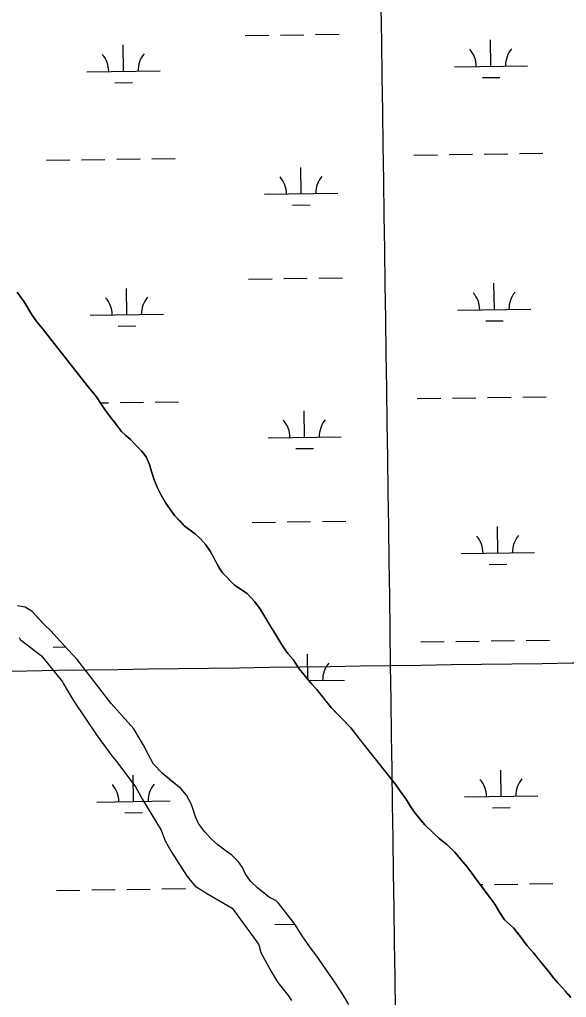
# Model space of a CAD drawing. Extents: x 3767014 to 3805179, y 361544 to 387384.
# Drawn here: x 3799817 to 3800563, y 372976 to 374312 of the extents above; entities that cross this region are included whole.
import ezdxf

# ---------------------------------------------------------------- set-up
doc = ezdxf.new("R2010")
doc.units = 0
for name, color, linetype in [('V-GRID-MAJR', 7, 'Continuous'), ('V-SITE-VEGE', 7, 'Continuous'), ('V-TOPO-SHOR', 7, 'Continuous'), ('V-WETL-SWMP', 7, 'Continuous')]:
    doc.layers.add(name, color=color, linetype=linetype)

msp = doc.modelspace()

# ---------------------------------------------------------------- linework, layer by layer
at = {"layer": 'V-GRID-MAJR'}
for points in [[(3800409.553, 367370.393), (3800323.181, 373429.512), (3800236.794, 379489.691), (3800150.407, 385549.872), (3800150.392, 385550.931)], [(3771169.95, 373025.6), (3773820.257, 373061.356), (3779120.863, 373133.445), (3784421.458, 373206.305), (3789722.043, 373279.937), (3795022.617, 373354.339), (3800323.181, 373429.512), (3802973.458, 373467.388)]]:
    msp.add_spline(points, degree=3, dxfattribs=at)
at = {"layer": 'V-SITE-VEGE'}
for p, q in [((3799815.845, 373467.7), (3799817.203, 373465.062)), ((3799817.203, 373465.062), (3799846.664, 373442.831)), ((3799846.664, 373442.831), (3799874.949, 373407.313)), ((3799874.949, 373407.313), (3799876.306, 373404.673)), ((3799876.306, 373404.673), (3799885.783, 373388.848)), ((3799885.783, 373388.848), (3799889.838, 373382.257)), ((3799889.838, 373382.257), (3799922.257, 373333.511)), ((3799922.257, 373333.511), (3799942.488, 373305.865)), ((3799942.488, 373305.865), (3799949.215, 373297.978)), ((3799949.215, 373297.978), (3799974.83, 373263.756)), ((3799974.83, 373263.756), (3799984.32, 373246.606)), ((3799984.32, 373246.606), (3800010.027, 373204.419)), ((3800010.027, 373204.419), (3800015.503, 373189.881)), ((3800015.503, 373189.881), (3800023.633, 373175.371)), ((3800023.633, 373175.371), (3800045.266, 373141.101)), ((3800045.266, 373141.101), (3800056.039, 373127.951)), ((3800056.039, 373127.951), (3800066.734, 373121.434)), ((3800066.734, 373121.434), (3800070.746, 373118.825)), ((3800070.746, 373118.825), (3800106.827, 373097.999)), ((3800106.827, 373097.999), (3800109.527, 373094.049)), ((3800109.527, 373094.049), (3800140.543, 373051.921)), ((3800140.543, 373051.921), (3800143.243, 373047.969)), ((3800143.243, 373047.969), (3800146.02, 373037.382)), ((3800146.02, 373037.382), (3800159.582, 373012.315)), ((3800159.582, 373012.315), (3800169.056, 372996.492)), ((3800169.056, 372996.492), (3800183.871, 372978.077)), ((3800183.871, 372978.077), (3800187.928, 372971.486))]:
    msp.add_line(p, q, dxfattribs=at)
at = {"layer": 'V-TOPO-SHOR'}
for points in [[(3799813.244, 373939.94), (3799822.776, 373926.481), (3799832.743, 373909.835), (3799840.249, 373899.146), (3799847.53, 373890.45), (3799858.874, 373875.813), (3799901.804, 373820.636), (3799912.329, 373807.789), (3799921.633, 373796.721), (3799927.527, 373787.411), (3799934.019, 373777.909), (3799940.71, 373768.805), (3799948.808, 373758.522), (3799955.695, 373749.425), (3799961.548, 373743.705), (3799967.797, 373738.19), (3799975.065, 373730.69), (3799982.938, 373722.799), (3799989.217, 373714.691), (3799993.923, 373704.369), (3799996.628, 373694.623), (3800000.153, 373683.09), (3800004.868, 373672.17), (3800009.558, 373663.444), (3800016.279, 373651.35), (3800022.374, 373642.042), (3800028.649, 373634.133), (3800035.115, 373627.024), (3800041.177, 373620.507), (3800048.22, 373615.201), (3800056.266, 373609.508), (3800063.528, 373602.608), (3800070.604, 373594.508), (3800076.691, 373585.798), (3800080.762, 373578.661), (3800086.474, 373567.753), (3800088.924, 373562.991), (3800093.591, 373556.061), (3800110.147, 373539.091), (3800127.035, 373528.112), (3800137.744, 373516.463), (3800145.446, 373505.975), (3800152.768, 373493.888), (3800158.869, 373483.783), (3800165.785, 373472.288), (3800171.685, 373462.379), (3800177.17, 373453.862), (3800182.845, 373446.145), (3800189.927, 373437.648), (3800198.449, 373425.173), (3800215.451, 373404.02), (3800222.521, 373396.518), (3800233.05, 373383.269), (3800241.956, 373371.999), (3800249.835, 373363.709), (3800257.304, 373356.012), (3800268.613, 373344.171), (3800282.177, 373327.166), (3800328.742, 373268.44), (3800338.069, 373255.576), (3800344.764, 373245.875), (3800350.453, 373236.962), (3800356.745, 373227.656), (3800362.416, 373220.339), (3800369.899, 373211.645), (3800381.601, 373200.207), (3800389.265, 373193.11), (3800399.935, 373184.853), (3800410.83, 373174.203), (3800419.125, 373164.322), (3800427.018, 373154.635), (3800434.106, 373145.537), (3800440.799, 373136.037), (3800451.129, 373122.587), (3800457.408, 373114.479), (3800465.516, 373103.398), (3800471.826, 373092.496)], [(3800258.074, 372980.1), (3800247.721, 372995.544), (3800235.347, 373013.161), (3800224.591, 373029), (3800213.037, 373044.829), (3800202.291, 373059.87), (3800192.329, 373075.918), (3800179.568, 373092.531), (3800170.25, 373104.797), (3800166.418, 373108.344), (3800157.792, 373112.436), (3800150.941, 373118.143), (3800141.475, 373125.815), (3800131.596, 373134.882), (3800124.491, 373145.376), (3800120.809, 373153.314), (3800115.533, 373161.035), (3800106.45, 373170.109), (3800098.402, 373176.001), (3800087.132, 373184.453), (3800077.85, 373193.325), (3800069.165, 373202.605), (3800060.657, 373213.68), (3800056.565, 373222.612), (3800053.653, 373232.954), (3800050.774, 373240.503), (3800044.255, 373252.199), (3800036.97, 373261.096), (3800023.674, 373272.116), (3800011.188, 373282.35), (3799999.275, 373294.585), (3799992.344, 373307.274), (3799985.608, 373320.566), (3799972.583, 373342.963), (3799941.658, 373377.527), (3799895.277, 373437.652), (3799871.442, 373463.117), (3799859.716, 373476.549), (3799849.627, 373486.212), (3799842.357, 373493.91), (3799833.671, 373503.188), (3799824.224, 373509.264), (3799813.627, 373511.138)], [(3800471.826, 373092.496), (3800478.531, 373081.996), (3800491.028, 373070.968), (3800500.951, 373058.311), (3800509.667, 373046.439), (3800518.156, 373036.959), (3800525.645, 373027.466), (3800533.338, 373017.978), (3800539.412, 373010.265), (3800545.685, 373002.556), (3800551.753, 372995.441), (3800557.209, 372989.32), (3800561.252, 372984.976), (3800565.495, 372980.235), (3800569.335, 372975.889)], [(3800266.016, 372966.024), (3800258.074, 372980.1)]]:
    msp.add_lwpolyline(points, dxfattribs=at)
at = {"layer": 'V-WETL-SWMP'}
for p, q in [((3800124.668, 374290.344), (3800156.665, 374290.788)), ((3800172.663, 374291.01), (3800204.66, 374291.455)), ((3800220.659, 374291.677), (3800252.656, 374292.121)), ((3800460.125, 374248.569), (3800459.625, 374284.566)), ((3799958.265, 374241.598), (3799957.765, 374277.594)), ((3800410.129, 374247.875), (3800510.12, 374249.263)), ((3799908.27, 374240.903), (3800008.26, 374242.292)), ((3800448.34, 374232.973), (3800472.338, 374233.306)), ((3799946.481, 374226.001), (3799970.478, 374226.335)), ((3800354.959, 374127.026), (3800386.956, 374127.47)), ((3800402.954, 374127.692), (3800434.951, 374128.137)), ((3800450.949, 374128.359), (3800482.946, 374128.803)), ((3800498.945, 374129.026), (3800530.942, 374129.47)), ((3799853.099, 374120.054), (3799885.096, 374120.499)), ((3799901.094, 374120.721), (3799933.091, 374121.165)), ((3799949.09, 374121.388), (3799981.087, 374121.832)), ((3799997.085, 374122.054), (3800029.082, 374122.499)), ((3800201.086, 374074.141), (3800200.586, 374110.138)), ((3800151.091, 374073.447), (3800251.082, 374074.836)), ((3800189.302, 374058.545), (3800213.3, 374058.878)), ((3800129.289, 373957.701), (3800161.286, 373958.145)), ((3800177.284, 373958.367), (3800209.281, 373958.812)), ((3800225.28, 373959.034), (3800257.276, 373959.479)), ((3800464.745, 373915.926), (3800464.245, 373951.923)), ((3799822.776, 373926.481), (3799813.244, 373939.94)), ((3799962.886, 373908.955), (3799962.386, 373944.951)), ((3799832.743, 373909.834), (3799822.776, 373926.481)), ((3800414.75, 373915.232), (3800514.741, 373916.621)), ((3799840.249, 373899.146), (3799832.743, 373909.834)), ((3799847.531, 373890.45), (3799840.249, 373899.146)), ((3799912.891, 373908.26), (3800012.881, 373909.649)), ((3800452.961, 373900.33), (3800476.959, 373900.663)), ((3799901.805, 373820.637), (3799847.531, 373890.45)), ((3799951.101, 373893.358), (3799975.099, 373893.692)), ((3799912.328, 373807.788), (3799901.805, 373820.637)), ((3799921.633, 373796.721), (3799912.328, 373807.788)), ((3799927.526, 373787.411), (3799921.633, 373796.721)), ((3800001.706, 373789.411), (3800033.703, 373789.856)), ((3800359.579, 373794.383), (3800391.576, 373794.827)), ((3800407.575, 373795.049), (3800439.572, 373795.494)), ((3800455.57, 373795.716), (3800487.567, 373796.161)), ((3800503.566, 373796.383), (3800535.563, 373796.827)), ((3799926.917, 373788.372), (3799937.712, 373788.522)), ((3799934.02, 373777.908), (3799927.526, 373787.411)), ((3799940.709, 373768.806), (3799934.02, 373777.908)), ((3799953.711, 373788.745), (3799985.708, 373789.189)), ((3800205.707, 373741.498), (3800205.207, 373777.495)), ((3799948.808, 373758.523), (3799940.709, 373768.806)), ((3799955.696, 373749.424), (3799948.808, 373758.523)), ((3799961.548, 373743.704), (3799955.696, 373749.424)), ((3799967.797, 373738.189), (3799961.548, 373743.704)), ((3799975.066, 373730.69), (3799967.797, 373738.189)), ((3800155.712, 373740.804), (3800255.702, 373742.193)), ((3799982.938, 373722.799), (3799975.066, 373730.69)), ((3800193.923, 373725.902), (3800217.92, 373726.235)), ((3799989.216, 373714.69), (3799982.938, 373722.799)), ((3799993.924, 373704.369), (3799989.216, 373714.69)), ((3799996.629, 373694.623), (3799993.924, 373704.369)), ((3800000.154, 373683.09), (3799996.629, 373694.623)), ((3800004.868, 373672.17), (3800000.154, 373683.09)), ((3800009.557, 373663.444), (3800004.868, 373672.17)), ((3800016.28, 373651.35), (3800009.557, 373663.444)), ((3800022.373, 373642.042), (3800016.28, 373651.35)), ((3800028.649, 373634.133), (3800022.373, 373642.042)), ((3800041.176, 373620.508), (3800028.649, 373634.133)), ((3800048.22, 373615.202), (3800041.176, 373620.508)), ((3800133.91, 373625.058), (3800165.907, 373625.502)), ((3800181.905, 373625.724), (3800213.902, 373626.169)), ((3800229.9, 373626.391), (3800261.897, 373626.836)), ((3800469.366, 373583.283), (3800468.866, 373619.28)), ((3800056.267, 373609.508), (3800048.22, 373615.202)), ((3800063.529, 373602.607), (3800056.267, 373609.508)), ((3800070.605, 373594.508), (3800063.529, 373602.607)), ((3800076.691, 373585.798), (3800070.605, 373594.508)), ((3800080.763, 373578.661), (3800076.691, 373585.798)), ((3800088.924, 373562.992), (3800080.763, 373578.661)), ((3800419.371, 373582.589), (3800519.361, 373583.978)), ((3800093.592, 373556.062), (3800088.924, 373562.992)), ((3800457.582, 373567.687), (3800481.579, 373568.02)), ((3800110.148, 373539.092), (3800093.592, 373556.062)), ((3800127.035, 373528.112), (3800110.148, 373539.092)), ((3800137.743, 373516.462), (3800127.035, 373528.112)), ((3799824.224, 373509.266), (3799813.628, 373511.14)), ((3799833.672, 373503.189), (3799824.224, 373509.266)), ((3800145.446, 373505.975), (3800137.743, 373516.462)), ((3799849.629, 373486.213), (3799833.672, 373503.189)), ((3800171.685, 373462.379), (3800145.446, 373505.975)), ((3799859.716, 373476.551), (3799849.629, 373486.213)), ((3799871.443, 373463.118), (3799859.716, 373476.551)), ((3799895.279, 373437.652), (3799871.443, 373463.118)), ((3800177.17, 373453.862), (3800171.685, 373462.379)), ((3800364.2, 373461.74), (3800396.197, 373462.184)), ((3800412.196, 373462.406), (3800444.193, 373462.851)), ((3800460.191, 373463.073), (3800492.188, 373463.518)), ((3800508.186, 373463.74), (3800540.183, 373464.184)), ((3799862.341, 373454.77), (3799879.039, 373455.002)), ((3800182.845, 373446.145), (3800177.17, 373453.862)), ((3800189.926, 373437.647), (3800182.845, 373446.145)), ((3800210.306, 373410.421), (3800209.828, 373444.852)), ((3799941.659, 373377.527), (3799895.279, 373437.652)), ((3800198.449, 373425.174), (3800189.926, 373437.647)), ((3800215.452, 373404.019), (3800198.449, 373425.174)), ((3800211.551, 373408.872), (3800260.323, 373409.55)), ((3800222.521, 373396.518), (3800215.452, 373404.019)), ((3800241.957, 373371.999), (3800222.521, 373396.518)), ((3799972.583, 373342.964), (3799941.659, 373377.527)), ((3800268.614, 373344.17), (3800241.957, 373371.999)), ((3799985.609, 373320.566), (3799972.583, 373342.964)), ((3800328.742, 373268.439), (3800268.614, 373344.17)), ((3799992.346, 373307.275), (3799985.609, 373320.566)), ((3799999.275, 373294.585), (3799992.346, 373307.275)), ((3800011.188, 373282.35), (3799999.275, 373294.585)), ((3800036.971, 373261.097), (3800011.188, 373282.35)), ((3800473.987, 373250.64), (3800473.487, 373286.637)), ((3799972.128, 373243.671), (3799971.628, 373279.667)), ((3800044.256, 373252.201), (3800036.971, 373261.097)), ((3800338.068, 373255.576), (3800328.742, 373268.439)), ((3800344.764, 373245.876), (3800338.068, 373255.576)), ((3799922.133, 373242.976), (3800022.123, 373244.365)), ((3800050.775, 373240.504), (3800044.256, 373252.201)), ((3800350.453, 373236.962), (3800344.764, 373245.876)), ((3800423.992, 373249.946), (3800523.982, 373251.335)), ((3799960.343, 373228.074), (3799984.341, 373228.408)), ((3800053.655, 373232.955), (3800050.775, 373240.504)), ((3800056.566, 373222.613), (3800053.655, 373232.955)), ((3800356.745, 373227.656), (3800350.453, 373236.962)), ((3800462.203, 373235.044), (3800486.2, 373235.377)), ((3800060.659, 373213.681), (3800056.566, 373222.613)), ((3800362.416, 373220.339), (3800356.745, 373227.656)), ((3800369.898, 373211.645), (3800362.416, 373220.339)), ((3800069.166, 373202.605), (3800060.659, 373213.681)), ((3800077.852, 373193.326), (3800069.166, 373202.605)), ((3800381.602, 373200.206), (3800369.898, 373211.645)), ((3800087.132, 373184.454), (3800077.852, 373193.326)), ((3800389.265, 373193.111), (3800381.602, 373200.206)), ((3800399.935, 373184.853), (3800389.265, 373193.111)), ((3800098.403, 373176.003), (3800087.132, 373184.454)), ((3800106.451, 373170.11), (3800098.403, 373176.003)), ((3800410.831, 373174.203), (3800399.935, 373184.853)), ((3800115.534, 373161.036), (3800106.451, 373170.11)), ((3800419.125, 373164.322), (3800410.831, 373174.203)), ((3800427.018, 373154.635), (3800419.125, 373164.322)), ((3800120.81, 373153.314), (3800115.534, 373161.036)), ((3800124.493, 373145.376), (3800120.81, 373153.314)), ((3800434.106, 373145.538), (3800427.018, 373154.635)), ((3800131.596, 373134.882), (3800124.493, 373145.376)), ((3800141.477, 373125.817), (3800131.596, 373134.882)), ((3800440.799, 373136.037), (3800434.106, 373145.538)), ((3800457.408, 373114.479), (3800440.799, 373136.037)), ((3799866.962, 373122.127), (3799898.959, 373122.572)), ((3799914.957, 373122.794), (3799946.954, 373123.238)), ((3799962.953, 373123.461), (3799994.95, 373123.905)), ((3800010.948, 373124.127), (3800042.945, 373124.572)), ((3800150.943, 373118.144), (3800141.477, 373125.817)), ((3800445.327, 373130.16), (3800448.813, 373130.208)), ((3800464.812, 373130.43), (3800496.809, 373130.875)), ((3800512.807, 373131.097), (3800544.804, 373131.541)), ((3800157.792, 373112.436), (3800150.943, 373118.144)), ((3800166.419, 373108.345), (3800157.792, 373112.436)), ((3800170.25, 373104.797), (3800166.419, 373108.345)), ((3800465.516, 373103.398), (3800457.408, 373114.479)), ((3800192.33, 373075.919), (3800170.25, 373104.797)), ((3800471.826, 373092.496), (3800465.516, 373103.398)), ((3800478.531, 373081.997), (3800471.826, 373092.496)), ((3800491.028, 373070.967), (3800478.531, 373081.997)), ((3800164.954, 373075.52), (3800192.341, 373075.9)), ((3800202.291, 373059.871), (3800192.33, 373075.919)), ((3800500.95, 373058.311), (3800491.028, 373070.967)), ((3800213.038, 373044.83), (3800202.291, 373059.871)), ((3800509.666, 373046.439), (3800500.95, 373058.311)), ((3800224.592, 373029), (3800213.038, 373044.83)), ((3800518.155, 373036.958), (3800509.666, 373046.439)), ((3800235.349, 373013.161), (3800224.592, 373029)), ((3800539.412, 373010.265), (3800518.155, 373036.958)), ((3800247.722, 372995.545), (3800235.349, 373013.161)), ((3800545.685, 373002.556), (3800539.412, 373010.265)), ((3800551.753, 372995.442), (3800545.685, 373002.556)), ((3800258.075, 372980.101), (3800247.722, 372995.545)), ((3800557.21, 372989.319), (3800551.753, 372995.442)), ((3800561.251, 372984.976), (3800557.21, 372989.319)), ((3800266.017, 372966.025), (3800258.075, 372980.101)), ((3800569.336, 372975.89), (3800561.251, 372984.976))]:
    msp.add_line(p, q, dxfattribs=at)
for centre, start, end in [((3800404.88, 374248.276), 0.024037, 41.567696), ((3800515.356, 374249.811), 140.024034, 181.567693), ((3799903.021, 374241.305), 0.024037, 41.567696), ((3800013.496, 374242.84), 140.024034, 181.567693), ((3800145.842, 374073.849), 0.024037, 41.567696), ((3800256.317, 374075.383), 140.024034, 181.567693), ((3800409.501, 373915.634), 0.024037, 41.567696), ((3800519.976, 373917.168), 140.024034, 181.567693), ((3799907.642, 373908.662), 0.024037, 41.567696), ((3800018.117, 373910.197), 140.024034, 181.567693), ((3800150.463, 373741.206), 0.024037, 41.567696), ((3800260.938, 373742.74), 140.024034, 181.567693), ((3800414.122, 373582.991), 0.024037, 41.567696), ((3800524.597, 373584.525), 140.024034, 181.567693), ((3800265.559, 373410.097), 140.024034, 181.567693), ((3800418.743, 373250.348), 0.024037, 41.567696), ((3800529.218, 373251.882), 140.024034, 181.567693), ((3799916.884, 373243.378), 0.024037, 41.567696), ((3800027.359, 373244.913), 140.024034, 181.567693)]:
    msp.add_arc(centre, 35.246, start, end, dxfattribs=at)

doc.saveas('drawing.dxf')
